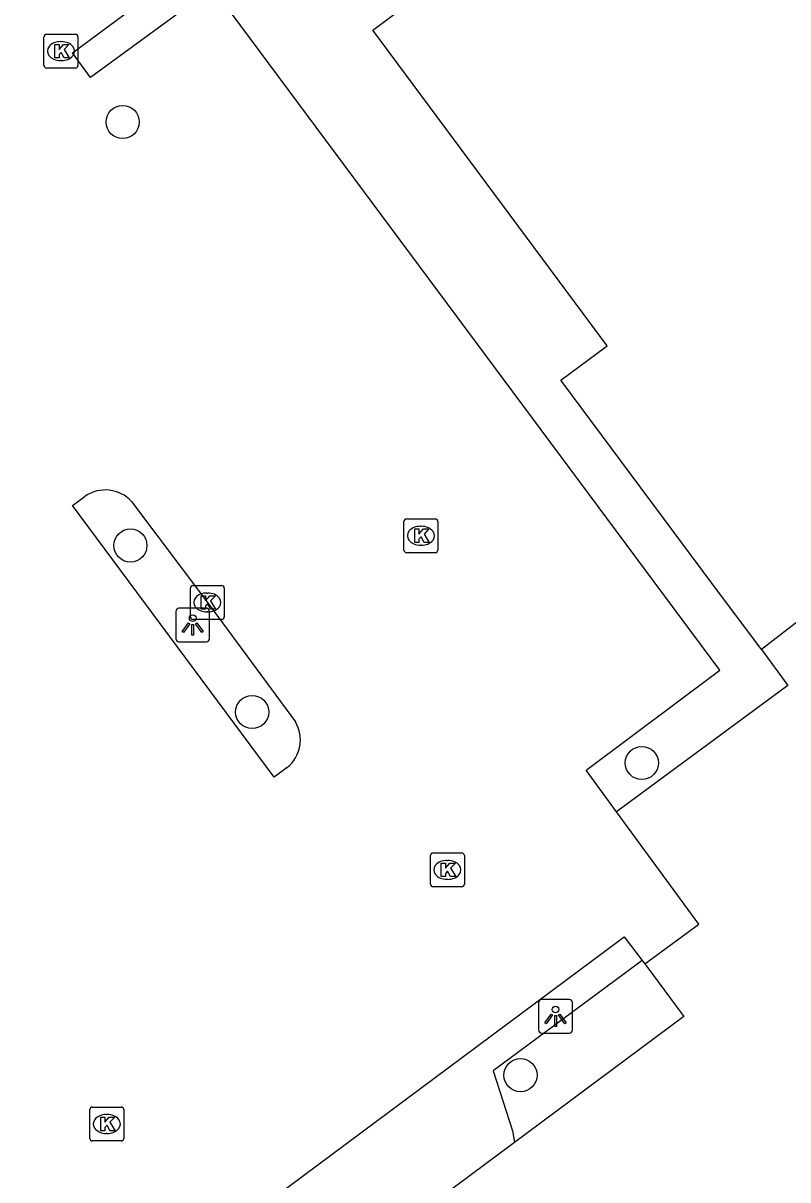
# Model space of a CAD drawing. Extents: x 160664 to 161506, y 382245 to 383288.
# Drawn here: x 161208.59 to 161231.17, y 382615.08 to 382649.23 of the extents above; entities that cross this region are included whole.
import ezdxf

# ---------------------------------------------------------------- set-up
doc = ezdxf.new("R2010")
doc.units = 0
for name, color, linetype in [('IMGEO_Boom', 7, 'Continuous'), ('IMGEO_Groenvoorziening', 7, 'Continuous'), ('IMGEO_Kolk', 7, 'Continuous'), ('IMGEO_Lichtpunt', 7, 'Continuous'), ('IMGEO_Pand', 7, 'Continuous'), ('IMGEO_Parkeervlak_open', 7, 'Continuous'), ('IMGEO_Voetpad_open', 7, 'Continuous')]:
    doc.layers.add(name, color=color, linetype=linetype)

msp = doc.modelspace()

# ---------------------------------------------------------------- linework, layer by layer
at = {"layer": 'IMGEO_Boom'}
for centre in [(161211.532, 382646.314), (161211.761, 382633.81), (161215.354, 382628.893), (161226.859, 382627.389), (161223.279, 382618.17)]:
    msp.add_circle(centre, 0.489, dxfattribs=at)
at = {"layer": 'IMGEO_Groenvoorziening'}
msp.add_lwpolyline([(161226.871, 382621.559), (161222.468, 382618.299), (161223.046, 382616.53), (161223.103, 382616.185)], dxfattribs=at)
at = {"layer": 'IMGEO_Kolk'}
for p, q in [((161209.209, 382647.981), (161209.209, 382648.833)), ((161209.284, 382648.907), (161210.136, 382648.907)), ((161209.697, 382648.687), (161209.722, 382648.687)), ((161210.21, 382648.833), (161210.21, 382647.981)), ((161209.72, 382648.127), (161209.695, 382648.127)), ((161210.136, 382647.907), (161209.284, 382647.907)), ((161219.837, 382633.671), (161219.837, 382634.523)), ((161219.912, 382634.597), (161220.764, 382634.597)), ((161220.325, 382634.377), (161220.35, 382634.377)), ((161220.838, 382634.523), (161220.838, 382633.671)), ((161220.348, 382633.817), (161220.323, 382633.817)), ((161220.764, 382633.597), (161219.912, 382633.597)), ((161213.606, 382632.627), (161214.458, 382632.627)), ((161213.531, 382631.701), (161213.531, 382632.553)), ((161214.019, 382632.407), (161214.044, 382632.407)), ((161214.532, 382632.553), (161214.532, 382631.701)), ((161214.458, 382631.627), (161213.606, 382631.627)), ((161214.042, 382631.847), (161214.017, 382631.847)), ((161220.619, 382623.806), (161220.619, 382624.658)), ((161220.694, 382624.732), (161221.546, 382624.732)), ((161221.107, 382624.512), (161221.132, 382624.512)), ((161221.62, 382624.658), (161221.62, 382623.806)), ((161221.13, 382623.952), (161221.105, 382623.952)), ((161221.546, 382623.732), (161220.694, 382623.732)), ((161210.563, 382616.303), (161210.563, 382617.155)), ((161210.638, 382617.229), (161211.49, 382617.229)), ((161211.051, 382617.009), (161211.076, 382617.009)), ((161211.564, 382617.155), (161211.564, 382616.303)), ((161211.074, 382616.449), (161211.049, 382616.449)), ((161211.49, 382616.229), (161210.638, 382616.229))]:
    msp.add_line(p, q, dxfattribs=at)
for points in [[(161209.209, 382647.981), (161209.209, 382648.833)], [(161209.284, 382648.907), (161210.136, 382648.907)], [(161210.21, 382648.833), (161210.21, 382647.981)], [(161209.53, 382648.607), (161209.653, 382648.607), (161209.653, 382648.456), (161209.783, 382648.607), (161209.947, 382648.607), (161209.801, 382648.456), (161209.954, 382648.207), (161209.802, 382648.207), (161209.717, 382648.371), (161209.653, 382648.304), (161209.653, 382648.207), (161209.53, 382648.207), (161209.53, 382648.607)], [(161210.136, 382647.907), (161209.284, 382647.907)], [(161219.837, 382633.671), (161219.837, 382634.523)], [(161219.912, 382634.597), (161220.764, 382634.597)], [(161220.838, 382634.523), (161220.838, 382633.671)], [(161220.158, 382634.297), (161220.281, 382634.297), (161220.281, 382634.146), (161220.411, 382634.297), (161220.575, 382634.297), (161220.429, 382634.146), (161220.582, 382633.897), (161220.43, 382633.897), (161220.345, 382634.061), (161220.281, 382633.994), (161220.281, 382633.897), (161220.158, 382633.897), (161220.158, 382634.297)], [(161220.764, 382633.597), (161219.912, 382633.597)], [(161213.606, 382632.627), (161214.458, 382632.627)], [(161213.531, 382631.701), (161213.531, 382632.553)], [(161213.852, 382632.327), (161213.975, 382632.327), (161213.975, 382632.176), (161214.105, 382632.327), (161214.269, 382632.327), (161214.123, 382632.176), (161214.276, 382631.927), (161214.124, 382631.927), (161214.039, 382632.091), (161213.975, 382632.024), (161213.975, 382631.927), (161213.852, 382631.927), (161213.852, 382632.327)], [(161214.532, 382632.553), (161214.532, 382631.701)], [(161214.458, 382631.627), (161213.606, 382631.627)], [(161220.619, 382623.806), (161220.619, 382624.658)], [(161220.694, 382624.732), (161221.546, 382624.732)], [(161220.94, 382624.432), (161221.063, 382624.432), (161221.063, 382624.281), (161221.193, 382624.432), (161221.357, 382624.432), (161221.211, 382624.281), (161221.364, 382624.032), (161221.212, 382624.032), (161221.127, 382624.196), (161221.063, 382624.129), (161221.063, 382624.032), (161220.94, 382624.032), (161220.94, 382624.432)], [(161221.62, 382624.658), (161221.62, 382623.806)], [(161221.546, 382623.732), (161220.694, 382623.732)], [(161210.563, 382616.303), (161210.563, 382617.155)], [(161210.638, 382617.229), (161211.49, 382617.229)], [(161210.884, 382616.929), (161211.007, 382616.929), (161211.007, 382616.778), (161211.137, 382616.929), (161211.301, 382616.929), (161211.155, 382616.778), (161211.308, 382616.529), (161211.156, 382616.529), (161211.071, 382616.693), (161211.007, 382616.626), (161211.007, 382616.529), (161210.884, 382616.529), (161210.884, 382616.929)], [(161211.564, 382617.155), (161211.564, 382616.303)], [(161211.49, 382616.229), (161210.638, 382616.229)]]:
    msp.add_lwpolyline(points, dxfattribs=at)
for centre, start, end in [((161209.286, 382648.831), 91.552, 178.448), ((161209.286, 382648.831), 91.552, 178.448), ((161210.134, 382648.831), 1.552, 88.448), ((161210.134, 382648.831), 1.552, 88.448), ((161209.286, 382647.983), 181.552, 268.448), ((161209.286, 382647.983), 181.552, 268.448), ((161210.134, 382647.983), 271.552, 358.448), ((161210.134, 382647.983), 271.552, 358.448), ((161219.914, 382634.521), 91.552, 178.448), ((161219.914, 382634.521), 91.552, 178.448), ((161220.762, 382634.521), 1.552, 88.448), ((161220.762, 382634.521), 1.552, 88.448), ((161219.914, 382633.673), 181.552, 268.448), ((161219.914, 382633.673), 181.552, 268.448), ((161220.762, 382633.673), 271.552, 358.448), ((161220.762, 382633.673), 271.552, 358.448), ((161213.608, 382632.551), 91.552, 178.448), ((161213.608, 382632.551), 91.552, 178.448), ((161214.456, 382632.551), 1.552, 88.448), ((161214.456, 382632.551), 1.552, 88.448), ((161213.608, 382631.703), 181.552, 268.448), ((161213.608, 382631.703), 181.552, 268.448), ((161214.456, 382631.703), 271.552, 358.448), ((161214.456, 382631.703), 271.552, 358.448), ((161220.696, 382624.656), 91.552, 178.448), ((161220.696, 382624.656), 91.552, 178.448), ((161221.544, 382624.656), 1.552, 88.448), ((161221.544, 382624.656), 1.552, 88.448), ((161220.696, 382623.808), 181.552, 268.448), ((161220.696, 382623.808), 181.552, 268.448), ((161221.544, 382623.808), 271.552, 358.448), ((161221.544, 382623.808), 271.552, 358.448), ((161210.64, 382617.153), 91.552, 178.448), ((161210.64, 382617.153), 91.552, 178.448), ((161211.488, 382617.153), 1.552, 88.448), ((161211.488, 382617.153), 1.552, 88.448), ((161210.64, 382616.305), 181.552, 268.448), ((161210.64, 382616.305), 181.552, 268.448), ((161211.488, 382616.305), 271.552, 358.448), ((161211.488, 382616.305), 271.552, 358.448)]:
    msp.add_arc(centre, 0.0765, start, end, dxfattribs=at)
for centre, major_axis, ratio, start_param, end_param in [((161209.696, 382648.407), (-0.387, 0.002), 0.722429, 4.712389, 7.853982), ((161209.721, 382648.407), (-0.39, 0.002), 0.717154, 1.570796, 4.712389), ((161220.324, 382634.097), (-0.387, 0.002), 0.722429, 4.712389, 7.853982), ((161220.349, 382634.097), (-0.39, 0.002), 0.717154, 1.570796, 4.712389), ((161214.018, 382632.127), (-0.387, 0.002), 0.722429, 4.712389, 7.853982), ((161214.043, 382632.127), (-0.39, 0.002), 0.717154, 1.570796, 4.712389), ((161221.106, 382624.232), (-0.387, 0.002), 0.722429, 4.712389, 7.853982), ((161221.131, 382624.232), (-0.39, 0.002), 0.717154, 1.570796, 4.712389), ((161211.05, 382616.729), (-0.387, 0.002), 0.722429, 4.712389, 7.853982), ((161211.075, 382616.729), (-0.39, 0.002), 0.717154, 1.570796, 4.712389)]:
    msp.add_ellipse(centre, major_axis=major_axis, ratio=ratio, start_param=start_param, end_param=end_param, dxfattribs=at)
at = {"layer": 'IMGEO_Lichtpunt'}
for p, q in [((161214.003, 382631.96), (161213.195, 382631.96)), ((161214.003, 382631.96), (161213.195, 382631.96)), ((161213.101, 382631.865), (161213.101, 382631.058)), ((161213.101, 382631.865), (161213.101, 382631.058)), ((161214.097, 382631.058), (161214.097, 382631.865)), ((161214.097, 382631.058), (161214.097, 382631.865)), ((161213.195, 382630.964), (161214.003, 382630.964)), ((161213.195, 382630.964), (161214.003, 382630.964)), ((161224.715, 382620.406), (161223.907, 382620.406)), ((161224.715, 382620.406), (161223.907, 382620.406)), ((161223.813, 382620.311), (161223.813, 382619.504)), ((161223.813, 382620.311), (161223.813, 382619.504)), ((161224.809, 382619.504), (161224.809, 382620.311)), ((161224.809, 382619.504), (161224.809, 382620.311)), ((161223.907, 382619.41), (161224.715, 382619.41)), ((161223.907, 382619.41), (161224.715, 382619.41))]:
    msp.add_line(p, q, dxfattribs=at)
for points in [[(161213.475, 382631.529), (161213.514, 382631.501), (161213.326, 382631.239), (161213.288, 382631.266), (161213.475, 382631.529)], [(161213.577, 382631.481), (161213.624, 382631.481), (161213.624, 382631.159), (161213.577, 382631.159), (161213.577, 382631.481)], [(161213.687, 382631.501), (161213.725, 382631.528), (161213.912, 382631.266), (161213.873, 382631.238), (161213.687, 382631.501)], [(161224.187, 382619.975), (161224.226, 382619.947), (161224.038, 382619.685), (161224, 382619.712), (161224.187, 382619.975)], [(161224.289, 382619.927), (161224.336, 382619.927), (161224.336, 382619.605), (161224.289, 382619.605), (161224.289, 382619.927)], [(161224.399, 382619.947), (161224.437, 382619.974), (161224.624, 382619.712), (161224.585, 382619.684), (161224.399, 382619.947)]]:
    msp.add_lwpolyline(points, dxfattribs=at)
for centre in [(161213.6, 382631.663), (161224.312, 382620.109)]:
    msp.add_circle(centre, 0.0994, dxfattribs=at)
for centre, start, end in [((161213.195, 382631.865), 90, 180), ((161213.195, 382631.865), 90, 180), ((161214.003, 382631.865), 0, 90), ((161214.003, 382631.865), 0, 90), ((161213.195, 382631.058), 180, 270), ((161213.195, 382631.058), 180, 270), ((161214.003, 382631.058), 270, 0), ((161214.003, 382631.058), 270, 360), ((161223.907, 382620.311), 90, 180), ((161223.907, 382620.311), 90, 180), ((161224.715, 382620.311), 0, 90), ((161224.715, 382620.311), 0, 90), ((161223.907, 382619.504), 180, 270), ((161223.907, 382619.504), 180, 270), ((161224.715, 382619.504), 270, 0), ((161224.715, 382619.504), 270, 360)]:
    msp.add_arc(centre, 0.0946, start, end, dxfattribs=at)
at = {"layer": 'IMGEO_Pand'}
for points in [[(161230.398, 382630.741), (161228.922, 382632.698), (161224.468, 382638.688), (161225.833, 382639.701), (161218.919, 382649.028), (161238.684, 382663.737), (161238.971, 382663.951), (161259.484, 382679.231), (161260.066, 382678.455), (161261.962, 382679.877), (161263.211, 382678.194)], [(161272.675, 382647.921), (161272.324, 382647.66), (161272.086, 382647.12), (161257.752, 382636.435), (161253.566, 382633.315), (161247.259, 382628.613), (161238.796, 382622.303), (161231.733, 382631.774), (161230.398, 382630.741)]]:
    msp.add_lwpolyline(points, dxfattribs=at)
at = {"layer": 'IMGEO_Parkeervlak_open'}
for points in [[(161226.116, 382625.944), (161225.212, 382627.179), (161229.164, 382630.131), (161214.197, 382650.277), (161210.587, 382647.633), (161210.053, 382648.353), (161229.957, 382663.107), (161234.224, 382663.365), (161244.61, 382671.104), (161243.677, 382672.487), (161249.065, 382673.234), (161259.639, 382681.111), (161265.679, 382681.484)], [(161216.388, 382627.253), (161216.001, 382626.974), (161210.046, 382634.993), (161210.421, 382635.266)], [(161211.795, 382635.11), (161214.032, 382632.127), (161216.633, 382628.601)], [(161208.215, 382608.758), (161226.339, 382622.257), (161226.871, 382621.559)], [(161226.871, 382621.559), (161226.951, 382621.454)]]:
    msp.add_lwpolyline(points, dxfattribs=at)
for centre, radius, start, end in [((161211.017, 382634.388), 1.061, 42.8761, 124.169), ((161215.728, 382628.069), 1.05, 308.9626, 30.4352)]:
    msp.add_arc(centre, radius, start, end, dxfattribs=at)
at = {"layer": 'IMGEO_Voetpad_open'}
for points in [[(161230.398, 382630.741), (161231.168, 382629.677), (161226.116, 382625.944)], [(161226.951, 382621.454), (161228.546, 382622.627), (161226.116, 382625.944)], [(161226.951, 382621.454), (161228.097, 382619.903), (161223.103, 382616.185)], [(161223.103, 382616.185), (161215.25, 382610.339), (161217.398, 382607.436), (161214.33, 382605.134)]]:
    msp.add_lwpolyline(points, dxfattribs=at)

doc.saveas('drawing.dxf')
